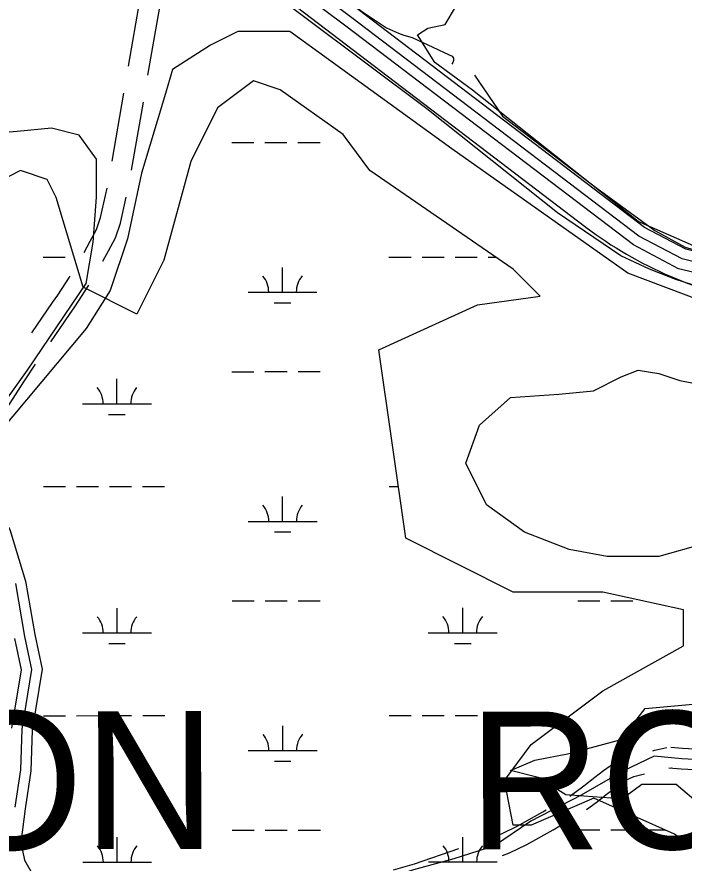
# Model space of a CAD drawing. Extents: x 3279314 to 3317160, y 734079 to 759431.
# Drawn here: x 3310387 to 3311356, y 755148 to 756376 of the extents above; entities that cross this region are included whole.
import ezdxf

# ---------------------------------------------------------------- set-up
doc = ezdxf.new("R2010")
doc.units = 0
for name, color, linetype in [('V-RAIL-TRAK', 7, 'Continuous'), ('V-ROAD-CNTR', 7, 'Continuous'), ('V-SITE-VEGE', 7, 'Continuous'), ('V-TOPO-GNAM-IDEN', 7, 'Continuous'), ('V-TOPO-SHOR', 7, 'Continuous'), ('V-WETL-SWMP', 7, 'Continuous')]:
    doc.layers.add(name, color=color, linetype=linetype)

msp = doc.modelspace()

# ---------------------------------------------------------------- linework, layer by layer
at = {"layer": 'V-RAIL-TRAK'}
msp.add_lwpolyline([(3311389.3, 755980.9), (3311343.8, 755995.4), (3311305.7, 756010.2), (3311263.9, 756029.5), (3311172.2, 756092.1), (3310982.2, 756243.1), (3310716.4, 756442.3), (3310685.5, 756465.7), (3310517.9, 756592.6), (3310343.2, 756724.6), (3310102.9, 756907.7), (3309923, 757045.4), (3309751.2, 757175.9), (3309580, 757306.8), (3309530.5, 757345.8), (3309501.4, 757371.9), (3309465.8, 757407.7), (3309425.7, 757453.4), (3309396.4, 757495.8), (3309367.1, 757550.5), (3309361.1, 757564.4), (3309348, 757605.9), (3309337.6, 757654.5)], dxfattribs=at)
at = {"layer": 'V-ROAD-CNTR'}
for p, q in [((3310577.4, 756292), (3310594.4, 756390.6)), ((3310525.5, 756167.1), (3310542.5, 756265.7)), ((3310553.7, 756154), (3310570.7, 756252.6)), ((3311337.2, 755286.4), (3311337.3, 755286.4))]:
    msp.add_line(p, q, dxfattribs=at)
for points in [[(3314918.8, 755500), (3314638.3, 755542.6), (3314334.5, 755587.7), (3313764.5, 755670.1), (3313244.7, 755748.6), (3312703.1, 755818.8), (3311999.6, 755917.5), (3311558.5, 755988.9), (3311457, 756001.8), (3311398.2, 756014.2), (3311353, 756025.1), (3311290.3, 756058.2), (3310873.5, 756374.9), (3310591.4, 756586), (3310277.7, 756824.4), (3309873.5, 757135.3), (3309334, 757533.8), (3309255.1, 757597.6), (3309233.3, 757627.3), (3309227.1, 757655.8)], [(3314918.8, 755500), (3314638.3, 755542.6), (3314334.5, 755587.7), (3313764.5, 755670.1), (3313244.7, 755748.6), (3312703.1, 755818.8), (3311999.6, 755917.5), (3311558.5, 755988.9), (3311457, 756001.8), (3311398.2, 756014.2), (3311353, 756025.1), (3311290.3, 756058.2), (3310873.5, 756374.9), (3310591.4, 756586), (3310277.7, 756824.4), (3309873.5, 757135.3), (3309334, 757533.8), (3309255.1, 757597.6), (3309233.3, 757627.3), (3309227.1, 757655.8)], [(3309542.5, 757343.6), (3311213.2, 756071.3)], [(3311512.5, 755979.6), (3311454.5, 755987), (3311394.9, 755999.5), (3311347.6, 756010.9), (3311282.2, 756045.5), (3310864.5, 756363), (3310582.4, 756574.1), (3310268.6, 756812.5), (3309864.5, 757123.3), (3309807.2, 757165.6)], [(3311944.8, 755941.5), (3311560.6, 756003.7), (3311459.5, 756016.6), (3311401.5, 756028.8), (3311358.3, 756039.2), (3311298.4, 756070.9), (3310882.5, 756386.9), (3310641.3, 756567.4)], [(3310549.3, 756305.1), (3310566.1, 756403.1), (3310566.2, 756403.6)], [(3310484.7, 756034.4), (3310493.4, 756051), (3310502.6, 756067.9), (3310508.5, 756085), (3310518, 756127.9)], [(3310511.8, 756021.6), (3310519.9, 756036.9), (3310530.2, 756055.8), (3310537.5, 756076.9), (3310545.8, 756114.8)], [(3310408.9, 755917.9), (3310438.8, 755961.8), (3310446.4, 755972.3), (3310464.4, 756000)], [(3310436.3, 755904.8), (3310463.3, 755944.6), (3310471.2, 755955.3), (3310491.7, 755987.1)], [(3311512.5, 755979.6), (3311508.9, 755958.1), (3311504, 755892), (3311507, 755849.6), (3311515.9, 755810.7), (3311534.9, 755766.4), (3311562.3, 755718.4), (3311591.1, 755668), (3311598.8, 755621.9), (3311599.8, 755589.4), (3311590.2, 755523.6), (3311583.7, 755469.5), (3311567.2, 755427.6), (3311545.8, 755399.7), (3311499.4, 755359.2), (3311462.2, 755337), (3311427.3, 755319.4), (3311396.3, 755312), (3311353.7, 755314.2), (3311336.3, 755315.9)], [(3310361.5, 755788.3), (3310372.9, 755808.8), (3310397.2, 755846.6), (3310414.2, 755872.2)], [(3310301.3, 755689.3), (3310310.8, 755684.2), (3310357.3, 755665.1), (3310376.7, 755632.5), (3310399.5, 755557.2), (3310412.9, 755479.7), (3310423.8, 755429.5), (3310409.2, 755340.9), (3310407.2, 755281.8), (3310399.1, 755227), (3310392.6, 755177.9), (3310398.2, 755152.1), (3310424.3, 755107), (3310456.3, 755021.1), (3310494.1, 754932), (3310514.9, 754884)], [(3310384.9, 755553.8), (3310398.2, 755476.8), (3310408.5, 755429.1), (3310394.2, 755342.4), (3310392.3, 755283.2), (3310384.2, 755229.1)], [(3310384.9, 755553.8), (3310398.2, 755476.8), (3310408.5, 755429.1), (3310394.2, 755342.4), (3310392.3, 755283.2), (3310384.2, 755229.1)], [(3310383.5, 755473.9), (3310393.3, 755428.7), (3310379.3, 755343.8)], [(3311310.6, 755311.2), (3311313.4, 755311.9), (3311330.9, 755315.7)], [(3311397.7, 755296.9), (3311352.6, 755299.2), (3311312.4, 755303.1), (3311268, 755281.9), (3311206.4, 755246.7), (3311133.4, 755209.1), (3311080.6, 755172.9), (3311021.4, 755154.1), (3310963.1, 755138.4), (3310910.7, 755120.6), (3310843.2, 755080.1), (3310796.9, 755032.6), (3310752.9, 754982.2), (3310708.3, 754957.4)], [(3311397.7, 755296.9), (3311352.6, 755299.2), (3311312.4, 755303.1), (3311268, 755281.9), (3311206.4, 755246.7), (3311133.4, 755209.1), (3311080.6, 755172.9), (3311021.4, 755154.1), (3310963.1, 755138.4), (3310910.7, 755120.6), (3310843.2, 755080.1), (3310796.9, 755032.6), (3310752.9, 754982.2), (3310708.3, 754957.4)], [(3311189.8, 755245.2), (3311210.1, 755260.2), (3311226.4, 755272.7), (3311238.7, 755282.5), (3311256.6, 755294.8), (3311271.8, 755301.7)], [(3311452.3, 755298.4), (3311437.7, 755291.1), (3311399.1, 755281.8), (3311351.5, 755284.3), (3311333.6, 755286)], [(3311214, 755225.8), (3311228.1, 755236.2), (3311244.8, 755249), (3311256.6, 755258.3), (3311271.4, 755268.6), (3311283, 755273.9), (3311298.2, 755277.5)], [(3311066.2, 755182), (3311090.7, 755190.5), (3311113.4, 755201.5), (3311150.9, 755222.5), (3311155.3, 755225.1)], [(3311092.1, 755159.2), (3311102.2, 755162.7), (3311127.3, 755174.9), (3311165.8, 755196.5), (3311180.2, 755204.8)], [(3310934.1, 755138.3), (3310964.5, 755146.8), (3311028.7, 755169)]]:
    msp.add_lwpolyline(points, dxfattribs=at)
msp.add_arc((3311561.5, 756528.1), 574.4, 232.6749, 261.0105, dxfattribs=at)
at = {"layer": 'V-SITE-VEGE'}
for p, q in [((3311008.7, 756365.3), (3311023.7, 756390.3)), ((3310708.1, 756355.2), (3310668, 756335.2)), ((3310783.2, 756355.2), (3310708.1, 756355.2)), ((3311018.7, 756184.7), (3310783.2, 756355.2)), ((3310968.6, 756350.2), (3310983.6, 756360.2)), ((3310983.6, 756360.2), (3311008.7, 756365.3)), ((3310993.7, 756310.1), (3310968.6, 756350.2)), ((3310668, 756335.2), (3310612.9, 756300.1)), ((3311048.8, 756270), (3310993.7, 756310.1)), ((3310612.9, 756300.1), (3310602.9, 756265)), ((3311289.3, 756079.4), (3311048.8, 756270)), ((3310602.9, 756265), (3310567.8, 756149.6)), ((3310387.4, 756209.8), (3310327.3, 756204.8)), ((3310437.5, 756214.8), (3310387.4, 756209.8)), ((3310477.6, 756204.8), (3310437.5, 756214.8)), ((3310502.6, 756169.7), (3310477.6, 756204.8)), ((3311274.2, 756004.2), (3311018.7, 756184.7)), ((3310502.6, 756114.5), (3310502.6, 756169.7)), ((3310567.8, 756149.6), (3310547.7, 756054.4)), ((3310497.6, 756049.4), (3310502.6, 756114.5)), ((3311369.4, 756044.3), (3311289.3, 756079.4)), ((3310487.6, 755989.2), (3310497.6, 756049.4)), ((3310547.7, 756054.4), (3310522.7, 755979.2)), ((3311434.6, 755944.1), (3311274.2, 756004.2)), ((3310402.4, 755863.8), (3310487.6, 755989.2)), ((3310522.7, 755979.2), (3310487.6, 755924)), ((3310487.6, 755924), (3310357.3, 755768.6)), ((3310352.3, 755793.6), (3310402.4, 755863.8)), ((3311264.2, 755853.8), (3311289.3, 755863.8)), ((3311289.3, 755863.8), (3311319.3, 755858.8)), ((3311224.1, 755833.7), (3311264.2, 755853.8)), ((3311319.3, 755858.8), (3311349.4, 755848.8)), ((3311349.4, 755848.8), (3311399.5, 755838.8)), ((3311103.9, 755823.7), (3311174, 755828.7)), ((3311174, 755828.7), (3311224.1, 755833.7)), ((3311058.8, 755783.6), (3311103.9, 755823.7)), ((3311038.8, 755728.4), (3311058.8, 755783.6)), ((3311068.8, 755668.3), (3311038.8, 755728.4)), ((3311123.9, 755628.2), (3311068.8, 755668.3)), ((3311189.1, 755603.1), (3311123.9, 755628.2)), ((3311389.5, 755613.1), (3311319.3, 755593.1)), ((3311244.2, 755593.1), (3311189.1, 755603.1)), ((3311319.3, 755593.1), (3311244.2, 755593.1)), ((3311264.2, 755327.3), (3311299.3, 755372.4)), ((3311299.3, 755372.4), (3311409.5, 755382.5)), ((3311189.1, 755307.2), (3311264.2, 755327.3)), ((3311103.9, 755282.2), (3311139, 755297.2)), ((3311139, 755297.2), (3311189.1, 755307.2)), ((3311144, 755272.1), (3311103.9, 755282.2)), ((3311184, 755247.1), (3311144, 755272.1)), ((3311294.3, 755262.1), (3311274.2, 755247.1)), ((3311344.4, 755262.1), (3311294.3, 755262.1)), ((3311379.5, 755232), (3311344.4, 755262.1)), ((3311249.2, 755242.1), (3311184, 755247.1)), ((3311274.2, 755247.1), (3311249.2, 755242.1))]:
    msp.add_line(p, q, dxfattribs=at)
at = {"layer": 'V-TOPO-SHOR'}
for points in [[(3310663.3, 756552.8), (3310710.8, 756515.9), (3310796, 756452.9), (3310887.4, 756384.8), (3310923.7, 756360.7), (3310940.9, 756352.9), (3310949.1, 756349.7), (3310961.2, 756346.6), (3311013.6, 756321.8), (3311019.1, 756319.2), (3311021.2, 756316.4), (3311020.9, 756313.1), (3311019.9, 756310.1), (3311018.8, 756308)], [(3311051.7, 756291.9), (3311092.2, 756232.4), (3311229.1, 756127.6), (3311313.4, 756066.5), (3311357.3, 756042), (3311416.9, 756024.6), (3311592.2, 755995.2), (3311732.5, 755972.8)]]:
    msp.add_lwpolyline(points, dxfattribs=at)
at = {"layer": 'V-WETL-SWMP'}
for p, q in [((3310730.5, 756283.7), (3310678.4, 756244.6)), ((3310730.5, 756283.7), (3310678.4, 756244.6)), ((3310769.5, 756270.7), (3310730.5, 756283.7)), ((3310769.5, 756270.7), (3310730.5, 756283.7)), ((3310860.6, 756205.6), (3310769.5, 756270.7)), ((3310860.6, 756205.6), (3310769.5, 756270.7)), ((3310678.4, 756244.6), (3310639.4, 756166.5)), ((3310678.4, 756244.6), (3310639.4, 756166.5)), ((3310699.2, 756194), (3310731.2, 756194)), ((3310747.2, 756194), (3310779.2, 756194)), ((3310795.2, 756194.1), (3310827.2, 756194.1)), ((3310899.6, 756153.5), (3310860.6, 756205.6)), ((3310899.6, 756153.5), (3310860.6, 756205.6)), ((3310639.4, 756166.5), (3310600.4, 756023.3)), ((3310639.4, 756166.5), (3310600.4, 756023.3)), ((3310392.2, 756153.5), (3310314.1, 756114.4)), ((3310392.2, 756153.5), (3310314.1, 756114.4)), ((3310431.2, 756140.5), (3310392.2, 756153.5)), ((3310431.2, 756140.5), (3310392.2, 756153.5)), ((3311107.8, 756010.2), (3310899.6, 756153.5)), ((3311107.8, 756010.2), (3310899.6, 756153.5)), ((3310444.2, 756114.4), (3310431.2, 756140.5)), ((3310444.2, 756114.4), (3310431.2, 756140.5)), ((3310483.3, 755984.2), (3310444.2, 756114.4)), ((3310483.3, 755984.2), (3310444.2, 756114.4)), ((3310425.4, 756027.4), (3310457.4, 756027.4)), ((3310600.4, 756023.3), (3310561.3, 755945.1)), ((3310600.4, 756023.3), (3310561.3, 755945.1)), ((3310927.3, 756027.6), (3310959.3, 756027.6)), ((3310975.3, 756027.6), (3311007.3, 756027.7)), ((3311023.3, 756027.7), (3311055.3, 756027.7)), ((3311071.3, 756027.7), (3311082.4, 756027.7)), ((3310772.7, 755976.8), (3310772.7, 756012.8)), ((3311146.8, 755971.2), (3311107.8, 756010.2)), ((3311146.8, 755971.2), (3311107.8, 756010.2)), ((3310561.3, 755945.1), (3310483.3, 755984.2)), ((3310561.3, 755945.1), (3310483.3, 755984.2)), ((3310722.7, 755976.8), (3310822.7, 755976.8)), ((3310760.7, 755961.4), (3310784.7, 755961.4)), ((3311055.7, 755958.2), (3311146.8, 755971.2)), ((3311055.7, 755958.2), (3311146.8, 755971.2)), ((3310912.6, 755893.1), (3311055.7, 755958.2)), ((3310912.6, 755893.1), (3311055.7, 755958.2)), ((3310951.7, 755619.6), (3310912.6, 755893.1)), ((3310951.7, 755619.6), (3310912.6, 755893.1)), ((3310532.3, 755814.8), (3310532.3, 755850.8)), ((3310699.3, 755861.3), (3310731.3, 755861.3)), ((3310747.3, 755861.4), (3310779.3, 755861.4)), ((3310795.3, 755861.4), (3310827.3, 755861.4)), ((3310482.3, 755814.8), (3310582.3, 755814.8)), ((3310520.3, 755799.4), (3310544.3, 755799.4)), ((3310425.5, 755694.7), (3310457.5, 755694.7)), ((3310473.5, 755694.7), (3310505.5, 755694.7)), ((3310521.5, 755694.7), (3310553.5, 755694.8)), ((3310569.5, 755694.8), (3310601.5, 755694.8)), ((3310927.4, 755694.9), (3310940.9, 755694.9)), ((3310772.9, 755644.1), (3310772.8, 755680.1)), ((3310722.9, 755644.1), (3310822.9, 755644.1)), ((3310760.9, 755628.7), (3310784.9, 755628.7)), ((3311107.8, 755541.5), (3310951.7, 755619.6)), ((3311107.8, 755541.5), (3310951.7, 755619.6)), ((3311237.9, 755541.5), (3311107.8, 755541.5)), ((3311237.9, 755541.5), (3311107.8, 755541.5)), ((3311355, 755515.5), (3311237.9, 755541.5)), ((3311355, 755515.5), (3311237.9, 755541.5)), ((3310699.5, 755528.7), (3310731.5, 755528.7)), ((3310747.5, 755528.7), (3310779.5, 755528.7)), ((3310795.5, 755528.7), (3310827.5, 755528.7)), ((3311034.4, 755482.4), (3311034.4, 755518.4)), ((3311201.4, 755528.9), (3311233.4, 755528.9)), ((3311249.4, 755528.9), (3311281.4, 755528.9)), ((3310532.5, 755482.1), (3310532.5, 755518.1)), ((3311355, 755463.4), (3311355, 755515.5)), ((3311355, 755463.4), (3311355, 755515.5)), ((3310482.5, 755482.1), (3310582.5, 755482.2)), ((3310984.4, 755482.4), (3311084.4, 755482.4)), ((3310520.5, 755466.7), (3310544.5, 755466.7)), ((3311022.4, 755467), (3311046.4, 755467)), ((3311237.9, 755398.3), (3311355, 755463.4)), ((3311237.9, 755398.3), (3311355, 755463.4)), ((3311133.8, 755320.2), (3311237.9, 755398.3)), ((3311133.8, 755320.2), (3311237.9, 755398.3)), ((3310425.7, 755362), (3310457.7, 755362)), ((3310473.7, 755362), (3310505.7, 755362.1)), ((3310521.7, 755362.1), (3310553.7, 755362.1)), ((3310569.7, 755362.1), (3310601.7, 755362.1)), ((3310927.6, 755362.3), (3310959.6, 755362.3)), ((3310975.6, 755362.3), (3311007.6, 755362.3)), ((3311023.6, 755362.3), (3311055.6, 755362.3)), ((3311071.6, 755362.3), (3311103.6, 755362.4)), ((3310773, 755311.4), (3310773, 755347.4)), ((3310723, 755311.4), (3310823, 755311.5)), ((3311094.8, 755268.1), (3311133.8, 755320.2)), ((3311094.8, 755268.1), (3311133.8, 755320.2)), ((3310761, 755296), (3310785, 755296)), ((3311107.8, 755203), (3311094.8, 755268.1)), ((3311107.8, 755203), (3311094.8, 755268.1)), ((3311224.9, 755242.1), (3311133.8, 755203)), ((3311224.9, 755242.1), (3311133.8, 755203)), ((3311342, 755190), (3311224.9, 755242.1)), ((3311342, 755190), (3311224.9, 755242.1)), ((3311133.8, 755203), (3311107.8, 755203)), ((3311133.8, 755203), (3311107.8, 755203)), ((3310699.7, 755196), (3310731.7, 755196)), ((3310747.7, 755196), (3310779.7, 755196)), ((3310795.7, 755196), (3310827.7, 755196)), ((3311201.6, 755196.2), (3311233.6, 755196.2)), ((3311249.6, 755196.3), (3311281.6, 755196.3)), ((3311297.6, 755196.3), (3311327.8, 755196.3)), ((3311511.1, 755059.8), (3311342, 755190)), ((3311511.1, 755059.8), (3311342, 755190)), ((3310532.6, 755149.5), (3310532.6, 755185.5)), ((3311034.6, 755149.7), (3311034.5, 755185.7)), ((3310482.6, 755149.4), (3310582.6, 755149.5)), ((3310984.6, 755149.7), (3311084.6, 755149.7))]:
    msp.add_line(p, q, dxfattribs=at)
for centre, start, end in [((3310717.5, 755977.2), 359.2573, 40.801), ((3310827.9, 755977.3), 139.2573, 180.801), ((3310477.1, 755815.3), 359.2573, 40.801), ((3310587.6, 755815.3), 139.2573, 180.801), ((3310717.6, 755644.6), 359.2573, 40.801), ((3310828.1, 755644.6), 139.2573, 180.801), ((3310477.2, 755482.6), 359.2573, 40.801), ((3310587.7, 755482.6), 139.2573, 180.801), ((3310979.1, 755482.8), 359.2573, 40.801), ((3311089.6, 755482.9), 139.2573, 180.801), ((3310717.8, 755311.9), 359.2573, 40.801), ((3310828.3, 755312), 139.2573, 180.801), ((3310477.4, 755149.9), 359.2573, 40.801), ((3310587.9, 755150), 139.2573, 180.801), ((3310979.3, 755150.2), 359.2573, 40.801), ((3311089.8, 755150.2), 139.2573, 180.801)]:
    msp.add_arc(centre, 35.2, start, end, dxfattribs=at)

# ---------------------------------------------------------------- texts
at = {"layer": 'V-TOPO-GNAM-IDEN'}
for s, p in [('BATON', (3309755.4, 755166.5)), ('ROUGE', (3311042.3, 755167.8))]:
    msp.add_text(s, height=200, rotation=0.1349, dxfattribs=at).set_placement(p)

doc.saveas('drawing.dxf')
